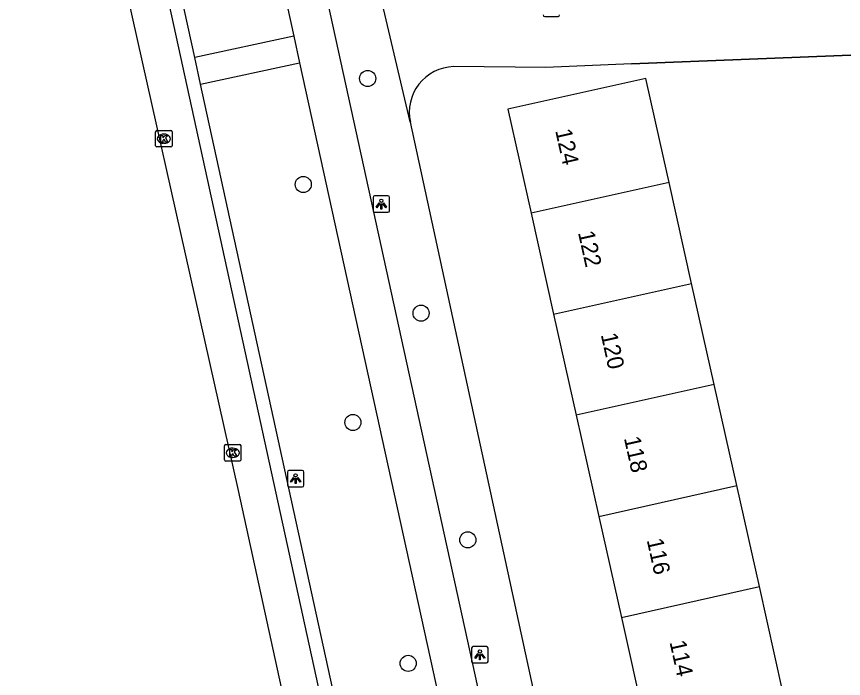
# Model space of a CAD drawing. Extents: x 160557 to 161245, y 385330 to 386505.
# Drawn here: x 160679 to 160729.2, y 386036 to 386076.2 of the extents above; entities that cross this region are included whole.
import ezdxf

# ---------------------------------------------------------------- set-up
doc = ezdxf.new("R2010")
doc.units = 0
for name, color, linetype in [('IMGEO_Boom', 7, 'Continuous'), ('IMGEO_Fietspad_gesloten', 7, 'Continuous'), ('IMGEO_Kolk', 7, 'Continuous'), ('IMGEO_Lichtpunt', 7, 'Continuous'), ('IMGEO_Muur', 7, 'Continuous'), ('IMGEO_Pand', 7, 'Continuous'), ('IMGEO_Pand_nummerreeks', 7, 'Continuous'), ('IMGEO_Rijbaan_lokaal_gesloten', 7, 'Continuous'), ('IMGEO_Voetpad_open', 7, 'Continuous')]:
    doc.layers.add(name, color=color, linetype=linetype)

msp = doc.modelspace()

# ---------------------------------------------------------------- linework, layer by layer
at = {"layer": 'IMGEO_Boom'}
for centre in [(160700.299, 386072.463), (160696.386, 386066.024), (160703.543, 386058.201), (160699.402, 386051.559), (160706.382, 386044.422), (160702.761, 386036.917)]:
    msp.add_circle(centre, 0.489, dxfattribs=at)
at = {"layer": 'IMGEO_Fietspad_gesloten'}
for points in [[(160734.335, 385910.619), (160688.379, 386120.515), (160685.475, 386134.246), (160684.879, 386136.929)], [(160690.375, 386099.851), (160695.809, 386075.043)], [(160695.809, 386075.043), (160696.16, 386073.425)], [(160696.16, 386073.425), (160705.869, 386029.102)]]:
    msp.add_lwpolyline(points, dxfattribs=at)
at = {"layer": 'IMGEO_Kolk'}
for p, q in [((160687.417, 386068.378), (160687.417, 386069.23)), ((160687.492, 386069.304), (160688.344, 386069.304)), ((160687.905, 386069.084), (160687.93, 386069.084)), ((160688.418, 386069.23), (160688.418, 386068.378)), ((160687.928, 386068.524), (160687.903, 386068.524)), ((160688.344, 386068.304), (160687.492, 386068.304)), ((160691.602, 386049.29), (160691.602, 386050.142)), ((160691.677, 386050.216), (160692.529, 386050.216)), ((160692.09, 386049.996), (160692.115, 386049.996)), ((160692.603, 386050.142), (160692.603, 386049.29)), ((160692.113, 386049.436), (160692.088, 386049.436)), ((160692.529, 386049.216), (160691.677, 386049.216))]:
    msp.add_line(p, q, dxfattribs=at)
for points in [[(160687.417, 386068.378), (160687.417, 386069.23)], [(160687.492, 386069.304), (160688.344, 386069.304)], [(160687.738, 386069.004), (160687.861, 386069.004), (160687.861, 386068.853), (160687.991, 386069.004), (160688.155, 386069.004), (160688.009, 386068.853), (160688.162, 386068.604), (160688.01, 386068.604), (160687.925, 386068.768), (160687.861, 386068.701), (160687.861, 386068.604), (160687.738, 386068.604), (160687.738, 386069.004)], [(160688.418, 386069.23), (160688.418, 386068.378)], [(160688.344, 386068.304), (160687.492, 386068.304)], [(160691.602, 386049.29), (160691.602, 386050.142)], [(160691.677, 386050.216), (160692.529, 386050.216)], [(160691.923, 386049.916), (160692.046, 386049.916), (160692.046, 386049.765), (160692.176, 386049.916), (160692.34, 386049.916), (160692.194, 386049.765), (160692.347, 386049.516), (160692.195, 386049.516), (160692.11, 386049.68), (160692.046, 386049.613), (160692.046, 386049.516), (160691.923, 386049.516), (160691.923, 386049.916)], [(160692.603, 386050.142), (160692.603, 386049.29)], [(160692.529, 386049.216), (160691.677, 386049.216)]]:
    msp.add_lwpolyline(points, dxfattribs=at)
for centre, start, end in [((160687.494, 386069.228), 91.552, 178.448), ((160687.494, 386069.228), 91.552, 178.448), ((160688.342, 386069.228), 1.552, 88.448), ((160688.342, 386069.228), 1.552, 88.448), ((160687.494, 386068.38), 181.552, 268.448), ((160687.494, 386068.38), 181.552, 268.448), ((160688.342, 386068.38), 271.552, 358.448), ((160688.342, 386068.38), 271.552, 358.448), ((160691.679, 386050.14), 91.552, 178.448), ((160691.679, 386050.14), 91.552, 178.448), ((160692.527, 386050.14), 1.552, 88.448), ((160692.527, 386050.14), 1.552, 88.448), ((160691.679, 386049.292), 181.552, 268.448), ((160691.679, 386049.292), 181.552, 268.448), ((160692.527, 386049.292), 271.552, 358.448), ((160692.527, 386049.292), 271.552, 358.448)]:
    msp.add_arc(centre, 0.0765, start, end, dxfattribs=at)
for centre, major_axis, ratio, start_param, end_param in [((160687.904, 386068.804), (-0.387, 0.002), 0.722429, 4.712389, 7.853982), ((160687.929, 386068.804), (-0.39, 0.002), 0.717154, 1.570796, 4.712389), ((160692.089, 386049.716), (-0.387, 0.002), 0.722429, 4.712389, 7.853982), ((160692.114, 386049.716), (-0.39, 0.002), 0.717154, 1.570796, 4.712389)]:
    msp.add_ellipse(centre, major_axis=major_axis, ratio=ratio, start_param=start_param, end_param=end_param, dxfattribs=at)
at = {"layer": 'IMGEO_Lichtpunt'}
for p, q in [((160711.056, 386076.231), (160711.864, 386076.231)), ((160711.056, 386076.231), (160711.864, 386076.231)), ((160700.629, 386065.236), (160700.629, 386064.429)), ((160700.629, 386065.236), (160700.629, 386064.429)), ((160701.531, 386065.331), (160700.723, 386065.331)), ((160701.531, 386065.331), (160700.723, 386065.331)), ((160701.625, 386064.429), (160701.625, 386065.236)), ((160701.625, 386064.429), (160701.625, 386065.236)), ((160700.723, 386064.335), (160701.531, 386064.335)), ((160700.723, 386064.335), (160701.531, 386064.335)), ((160695.422, 386048.547), (160695.422, 386047.74)), ((160695.422, 386048.547), (160695.422, 386047.74)), ((160696.324, 386048.642), (160695.516, 386048.642)), ((160696.324, 386048.642), (160695.516, 386048.642)), ((160696.418, 386047.74), (160696.418, 386048.547)), ((160696.418, 386047.74), (160696.418, 386048.547)), ((160695.516, 386047.646), (160696.324, 386047.646)), ((160695.516, 386047.646), (160696.324, 386047.646)), ((160706.615, 386037.843), (160706.615, 386037.036)), ((160706.615, 386037.843), (160706.615, 386037.036)), ((160707.517, 386037.938), (160706.709, 386037.938)), ((160707.517, 386037.938), (160706.709, 386037.938)), ((160707.611, 386037.036), (160707.611, 386037.843)), ((160707.611, 386037.036), (160707.611, 386037.843)), ((160706.709, 386036.942), (160707.517, 386036.942)), ((160706.709, 386036.942), (160707.517, 386036.942))]:
    msp.add_line(p, q, dxfattribs=at)
for points in [[(160701.003, 386064.9), (160701.042, 386064.872), (160700.854, 386064.61), (160700.816, 386064.637), (160701.003, 386064.9)], [(160701.105, 386064.852), (160701.152, 386064.852), (160701.152, 386064.53), (160701.105, 386064.53), (160701.105, 386064.852)], [(160701.215, 386064.872), (160701.253, 386064.899), (160701.44, 386064.637), (160701.401, 386064.609), (160701.215, 386064.872)], [(160695.796, 386048.211), (160695.835, 386048.183), (160695.647, 386047.921), (160695.609, 386047.948), (160695.796, 386048.211)], [(160695.898, 386048.163), (160695.945, 386048.163), (160695.945, 386047.841), (160695.898, 386047.841), (160695.898, 386048.163)], [(160696.008, 386048.183), (160696.046, 386048.21), (160696.233, 386047.948), (160696.194, 386047.92), (160696.008, 386048.183)], [(160706.989, 386037.507), (160707.028, 386037.479), (160706.84, 386037.217), (160706.802, 386037.244), (160706.989, 386037.507)], [(160707.091, 386037.459), (160707.138, 386037.459), (160707.138, 386037.137), (160707.091, 386037.137), (160707.091, 386037.459)], [(160707.201, 386037.479), (160707.239, 386037.506), (160707.426, 386037.244), (160707.387, 386037.216), (160707.201, 386037.479)]]:
    msp.add_lwpolyline(points, dxfattribs=at)
for centre in [(160701.128, 386065.034), (160695.921, 386048.345), (160707.114, 386037.641)]:
    msp.add_circle(centre, 0.0994, dxfattribs=at)
for centre, start, end in [((160711.056, 386076.325), 180, 270), ((160711.056, 386076.325), 180, 270), ((160711.864, 386076.325), 270, 0), ((160711.864, 386076.325), 270, 360), ((160700.723, 386065.236), 90, 180), ((160700.723, 386065.236), 90, 180), ((160701.531, 386065.236), 0, 90), ((160701.531, 386065.236), 0, 90), ((160700.723, 386064.429), 180, 270), ((160700.723, 386064.429), 180, 270), ((160701.531, 386064.429), 270, 0), ((160701.531, 386064.429), 270, 360), ((160695.516, 386048.547), 90, 180), ((160695.516, 386048.547), 90, 180), ((160696.324, 386048.547), 0, 90), ((160696.324, 386048.547), 0, 90), ((160695.516, 386047.74), 180, 270), ((160695.516, 386047.74), 180, 270), ((160696.324, 386047.74), 270, 0), ((160696.324, 386047.74), 270, 360), ((160706.709, 386037.843), 90, 180), ((160706.709, 386037.843), 90, 180), ((160707.517, 386037.843), 0, 90), ((160707.517, 386037.843), 0, 90), ((160706.709, 386037.036), 180, 270), ((160706.709, 386037.036), 180, 270), ((160707.517, 386037.036), 270, 0), ((160707.517, 386037.036), 270, 360)]:
    msp.add_arc(centre, 0.0946, start, end, dxfattribs=at)
at = {"layer": 'IMGEO_Muur'}
msp.add_lwpolyline([(160716.336, 386073.349), (160733.752, 386074.044)], dxfattribs=at)
at = {"layer": 'IMGEO_Pand'}
for points in [[(160718.61, 386066.153), (160718.289, 386067.588), (160717.199, 386072.467), (160708.815, 386070.595), (160710.226, 386064.28)], [(160718.61, 386066.153), (160710.226, 386064.28)], [(160719.981, 386060.011), (160718.61, 386066.153)], [(160710.226, 386064.28), (160711.598, 386058.138)], [(160711.598, 386058.138), (160719.981, 386060.011)], [(160721.354, 386053.868), (160719.981, 386060.011)], [(160711.598, 386058.138), (160712.97, 386051.995)], [(160721.354, 386053.868), (160712.97, 386051.995)], [(160722.726, 386047.725), (160721.354, 386053.868)], [(160712.97, 386051.995), (160714.343, 386045.852)], [(160714.343, 386045.852), (160722.726, 386047.725)], [(160724.098, 386041.582), (160722.726, 386047.725)], [(160714.343, 386045.852), (160715.715, 386039.709)], [(160715.715, 386039.709), (160724.098, 386041.582)], [(160715.715, 386039.709), (160717.125, 386033.397), (160722.005, 386034.487), (160725.508, 386035.269), (160724.098, 386041.582)]]:
    msp.add_lwpolyline(points, dxfattribs=at)
at = {"layer": 'IMGEO_Rijbaan_lokaal_gesloten'}
msp.add_lwpolyline([(160712.973, 385953.392), (160692.451, 386047.423), (160683.393, 386087.876), (160682.085, 386093.997), (160678.966, 386109.055)], dxfattribs=at)
at = {"layer": 'IMGEO_Voetpad_open'}
for points in [[(160681.755, 386106.605), (160715.117, 385953.934)], [(160689.798, 386073.732), (160686.476, 386088.868), (160684.361, 386098.534), (160690.375, 386099.851)], [(160702.894, 386069.817), (160702.888, 386069.837), (160700.943, 386078.108)], [(160695.809, 386075.043), (160689.798, 386073.732)], [(160733.752, 386074.044), (160716.336, 386073.349), (160711.116, 386073.14), (160705.509, 386073.187)], [(160690.152, 386072.13), (160689.798, 386073.732)], [(160690.152, 386072.13), (160696.16, 386073.425)], [(160699.818, 386027.828), (160690.152, 386072.13)], [(160711.403, 386030.553), (160702.894, 386069.817)]]:
    msp.add_lwpolyline(points, dxfattribs=at)
msp.add_arc((160705.598, 386070.418), 2.77, 91.8456, 192.534, dxfattribs=at)

# ---------------------------------------------------------------- texts
at = {"layer": 'IMGEO_Pand_nummerreeks'}
for s, p in [('124', (160711.687, 386069.3)), ('122', (160713.071, 386063.103)), ('120', (160714.457, 386056.897)), ('118', (160715.862, 386050.609)), ('116', (160717.247, 386044.412)), ('114', (160718.632, 386038.212))]:
    msp.add_text(s, height=1, rotation=282.593, dxfattribs=at).set_placement(p)

doc.saveas('drawing.dxf')
